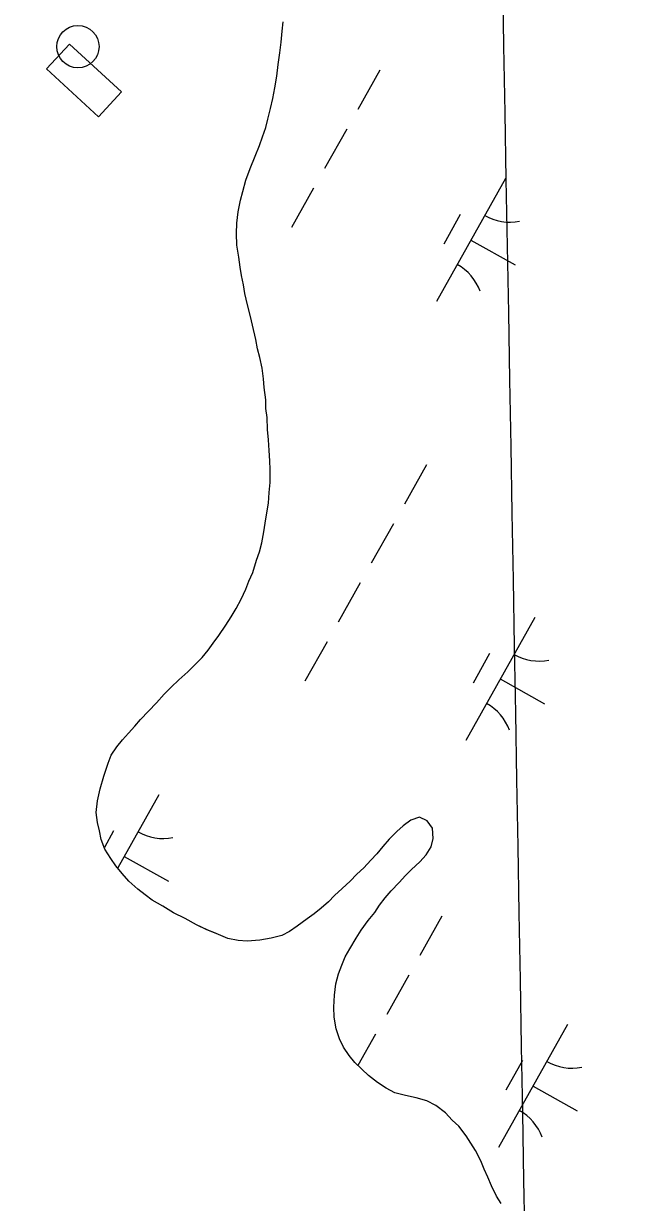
# Model space of a CAD drawing. Extents: x 3913936 to 3933962, y 195330 to 217741.
# Drawn here: x 3925125.7 to 3925341.6, y 200927.6 to 201346 of the extents above; entities that cross this region are included whole.
import ezdxf

# ---------------------------------------------------------------- set-up
doc = ezdxf.new("R2010")
doc.units = 0
for name, color, linetype in [('V-CHAN-DOCK', 7, 'Continuous'), ('V-DOMW-TANK', 7, 'Continuous'), ('V-GRID-MAJR', 7, 'Continuous'), ('V-TOPO-SHOR', 7, 'Continuous'), ('V-WETL-SWMP', 7, 'Continuous')]:
    doc.layers.add(name, color=color, linetype=linetype)

msp = doc.modelspace()

# ---------------------------------------------------------------- linework, layer by layer
at = {"layer": 'V-CHAN-DOCK'}
msp.add_lwpolyline([(3925133.76, 201329.88), (3925152.18, 201312.87), (3925160.33, 201321.7), (3925141.91, 201338.7)], close=True, dxfattribs=at)
at = {"layer": 'V-DOMW-TANK'}
msp.add_circle((3925144.91, 201337.76), 7.5, dxfattribs=at)
at = {"layer": 'V-GRID-MAJR'}
msp.add_spline([(3925365.98, 197364.03), (3925326.04, 199633.54), (3925219.37, 205693.59), (3925112.71, 211753.63), (3925058.21, 214849.94)], degree=3, dxfattribs=at)
at = {"layer": 'V-TOPO-SHOR'}
for points in [[(3925166.21, 201038.75), (3925162.97, 201041.59), (3925160.63, 201044.3), (3925158.42, 201047.01), (3925156.6, 201049.6), (3925154.52, 201052.96), (3925153.22, 201056.32), (3925152.56, 201059.42), (3925151.91, 201062.4), (3925151.38, 201065.89), (3925151.89, 201070.03), (3925152.78, 201074.3), (3925154.06, 201078.83), (3925155.6, 201083.49), (3925156.76, 201086.34), (3925158.69, 201089.2), (3925160.76, 201091.79), (3925162.82, 201094.12), (3925165.14, 201096.59), (3925167.08, 201098.93), (3925169.91, 201101.91), (3925172.75, 201104.89), (3925175.46, 201108), (3925178.04, 201110.47), (3925180.75, 201113.06), (3925183.85, 201115.92), (3925186.04, 201118), (3925189.01, 201120.98), (3925191.07, 201123.57), (3925192.88, 201126.04), (3925194.94, 201128.76), (3925197.39, 201132.39), (3925199.32, 201135.37), (3925201, 201138.35), (3925202.8, 201141.72), (3925204.47, 201145.22), (3925205.5, 201148.07), (3925206.91, 201151.18), (3925208.32, 201155.45), (3925209.35, 201158.43), (3925210.12, 201161.67), (3925210.88, 201165.55), (3925211.39, 201168.66), (3925211.9, 201172.28), (3925212.54, 201175.78), (3925212.78, 201179.53), (3925213.16, 201183.03), (3925213.15, 201187.68), (3925213.01, 201190.79), (3925212.74, 201194.41), (3925212.48, 201198.16), (3925212.21, 201201.92), (3925212.06, 201206.18), (3925211.54, 201209.29), (3925211.53, 201212.39), (3925211, 201216.79), (3925210.73, 201219.9), (3925210.33, 201223.65), (3925209.42, 201227.4), (3925208.63, 201230.5), (3925207.98, 201233.86), (3925206.8, 201238.9), (3925206.14, 201242.01), (3925205.09, 201246.15), (3925204.18, 201250.15), (3925203.65, 201253.26), (3925203, 201256.49), (3925202.47, 201259.46), (3925201.94, 201263.09), (3925201.28, 201267.35), (3925201.14, 201271.49), (3925201.26, 201275.12), (3925201.77, 201279.13), (3925202.53, 201283.27), (3925203.43, 201286.38), (3925204.45, 201290.39), (3925205.99, 201294.54), (3925207.79, 201298.94), (3925209.33, 201302.7), (3925210.36, 201305.81), (3925211.52, 201309.05), (3925212.29, 201312.02), (3925213.18, 201315.78), (3925214.08, 201319.4), (3925214.71, 201323.16), (3925215.48, 201327.3), (3925215.98, 201331.44), (3925216.49, 201335.58), (3925217, 201339.34), (3925217.37, 201343.22), (3925217.75, 201346.58)], [(3925295, 200927.19), (3925293.44, 200929.78), (3925291.62, 200933.39), (3925290.32, 200936.5), (3925289.02, 200939.34), (3925287.85, 200942.31), (3925285.89, 200945.93), (3925284.33, 200948.64), (3925282.64, 200951.23), (3925280.05, 200954.58), (3925277.71, 200956.77), (3925275.25, 200959.36), (3925271.88, 200961.93), (3925268.64, 200963.61), (3925264.88, 200964.63), (3925261.12, 200965.53), (3925257.37, 200966.42), (3925254.26, 200968.09), (3925251.15, 200970.16), (3925248.04, 200972.61), (3925245.57, 200974.8), (3925243.11, 200977.25), (3925241.16, 200979.71), (3925239.08, 200982.67), (3925237.65, 200985.65), (3925236.48, 200989.14), (3925235.82, 200993.27), (3925235.68, 200996.9), (3925235.93, 201001.17), (3925236.43, 201005.18), (3925237.33, 201008.68), (3925238.48, 201011.78), (3925239.77, 201014.76), (3925241.31, 201017.61), (3925243.63, 201021.37), (3925245.44, 201024.23), (3925247.89, 201027.6), (3925250.21, 201030.45), (3925251.88, 201033.04), (3925253.94, 201035.64), (3925256.01, 201038.1), (3925258.85, 201041.08), (3925261.17, 201043.55), (3925263.23, 201045.76), (3925266.2, 201048.48), (3925268.39, 201050.94), (3925270.2, 201053.8), (3925270.96, 201056.77), (3925270.7, 201060.4), (3925268.75, 201062.98), (3925266.03, 201064.26), (3925263.05, 201063.22), (3925260.34, 201061.27), (3925258.02, 201059.2), (3925255.31, 201056.47), (3925253.12, 201053.88), (3925250.92, 201051.28), (3925248.86, 201049.08), (3925246.28, 201046.36), (3925243.83, 201044.02), (3925241.5, 201041.55), (3925238.67, 201038.96), (3925235.96, 201036.49), (3925233.76, 201034.29), (3925231.18, 201031.95), (3925228.73, 201030), (3925226.27, 201028.18), (3925222.66, 201025.59), (3925219.95, 201023.77), (3925217.23, 201022.34), (3925213.48, 201021.29), (3925209.48, 201020.63), (3925204.95, 201020.23), (3925201.71, 201020.48), (3925198.09, 201021.25), (3925193.94, 201023.05), (3925190.71, 201024.33), (3925186.95, 201026.13), (3925182.93, 201028.32), (3925178.78, 201030.38), (3925175.02, 201032.7), (3925171.27, 201034.89), (3925168.8, 201036.69), (3925166.21, 201038.75)]]:
    msp.add_lwpolyline(points, dxfattribs=at)
at = {"layer": 'V-WETL-SWMP'}
for p, q in [((3925217.37, 201343.22), (3925217.75, 201346.59)), ((3925217, 201339.34), (3925217.37, 201343.22)), ((3925216.49, 201335.58), (3925217, 201339.34)), ((3925215.98, 201331.44), (3925216.49, 201335.58)), ((3925215.48, 201327.3), (3925215.98, 201331.44)), ((3925252.02, 201329.41), (3925244.17, 201315.47)), ((3925214.71, 201323.16), (3925215.48, 201327.3)), ((3925214.08, 201319.4), (3925214.71, 201323.16)), ((3925213.18, 201315.78), (3925214.08, 201319.4)), ((3925212.29, 201312.02), (3925213.18, 201315.78)), ((3925210.36, 201305.81), (3925211.52, 201309.05)), ((3925211.52, 201309.05), (3925212.29, 201312.02)), ((3925240.25, 201308.49), (3925232.41, 201294.55)), ((3925209.34, 201302.7), (3925210.36, 201305.81)), ((3925207.79, 201298.94), (3925209.34, 201302.7)), ((3925205.99, 201294.54), (3925207.79, 201298.94)), ((3925204.45, 201290.39), (3925205.99, 201294.54)), ((3925203.43, 201286.38), (3925204.45, 201290.39)), ((3925228.49, 201287.57), (3925220.65, 201273.63)), ((3925296.59, 201290.93), (3925272.09, 201247.34)), ((3925201.77, 201279.13), (3925202.53, 201283.27)), ((3925202.53, 201283.27), (3925203.43, 201286.38)), ((3925201.26, 201275.12), (3925201.77, 201279.13)), ((3925201.14, 201271.49), (3925201.26, 201275.12)), ((3925280.56, 201278.15), (3925274.68, 201267.69)), ((3925201.28, 201267.35), (3925201.14, 201271.49)), ((3925201.94, 201263.09), (3925201.28, 201267.35)), ((3925284.34, 201269.14), (3925300.03, 201260.32)), ((3925202.47, 201259.46), (3925201.94, 201263.09)), ((3925203, 201256.49), (3925202.47, 201259.46)), ((3925203.65, 201253.26), (3925203, 201256.49)), ((3925204.18, 201250.15), (3925203.65, 201253.26)), ((3925205.09, 201246.15), (3925204.18, 201250.15)), ((3925206.14, 201242.01), (3925205.09, 201246.15)), ((3925206.8, 201238.9), (3925206.14, 201242.01)), ((3925207.98, 201233.86), (3925206.8, 201238.9)), ((3925208.63, 201230.5), (3925207.98, 201233.86)), ((3925209.42, 201227.4), (3925208.63, 201230.5)), ((3925210.33, 201223.65), (3925209.42, 201227.4)), ((3925210.73, 201219.9), (3925210.33, 201223.65)), ((3925211, 201216.79), (3925210.73, 201219.9)), ((3925211.53, 201212.39), (3925211, 201216.79)), ((3925211.54, 201209.29), (3925211.53, 201212.39)), ((3925212.06, 201206.18), (3925211.54, 201209.29)), ((3925212.21, 201201.91), (3925212.06, 201206.18)), ((3925212.47, 201198.16), (3925212.21, 201201.91)), ((3925212.74, 201194.41), (3925212.47, 201198.16)), ((3925213.01, 201190.79), (3925212.74, 201194.41)), ((3925213.15, 201187.68), (3925213.01, 201190.79)), ((3925213.16, 201183.03), (3925213.15, 201187.68)), ((3925268.58, 201189.33), (3925260.74, 201175.38)), ((3925212.79, 201179.53), (3925213.16, 201183.03)), ((3925212.54, 201175.78), (3925212.79, 201179.53)), ((3925211.9, 201172.28), (3925212.54, 201175.78)), ((3925211.39, 201168.66), (3925211.9, 201172.28)), ((3925210.88, 201165.55), (3925211.39, 201168.66)), ((3925256.82, 201168.4), (3925248.98, 201154.46)), ((3925210.12, 201161.67), (3925210.88, 201165.55)), ((3925208.32, 201155.45), (3925209.35, 201158.43)), ((3925209.35, 201158.43), (3925210.12, 201161.67)), ((3925206.91, 201151.18), (3925208.32, 201155.45)), ((3925205.5, 201148.07), (3925206.91, 201151.18)), ((3925202.8, 201141.72), (3925204.47, 201145.22)), ((3925204.47, 201145.22), (3925205.5, 201148.07)), ((3925245.06, 201147.48), (3925237.22, 201133.54)), ((3925201, 201138.35), (3925202.8, 201141.72)), ((3925199.32, 201135.37), (3925201, 201138.35)), ((3925197.39, 201132.39), (3925199.32, 201135.37)), ((3925306.99, 201135.13), (3925282.49, 201091.55)), ((3925192.88, 201126.04), (3925194.94, 201128.76)), ((3925194.94, 201128.76), (3925197.39, 201132.39)), ((3925191.07, 201123.57), (3925192.88, 201126.04)), ((3925233.3, 201126.56), (3925225.46, 201112.61)), ((3925186.04, 201118), (3925189.01, 201120.98)), ((3925189.01, 201120.98), (3925191.07, 201123.57)), ((3925290.95, 201122.35), (3925285.07, 201111.89)), ((3925180.75, 201113.06), (3925183.85, 201115.92)), ((3925183.85, 201115.92), (3925186.04, 201118)), ((3925178.04, 201110.47), (3925180.75, 201113.06)), ((3925294.74, 201113.34), (3925310.43, 201104.52)), ((3925172.75, 201104.89), (3925175.46, 201108)), ((3925175.46, 201108), (3925178.04, 201110.47)), ((3925169.91, 201101.91), (3925172.75, 201104.89)), ((3925167.08, 201098.92), (3925169.91, 201101.91)), ((3925162.82, 201094.12), (3925165.14, 201096.59)), ((3925165.14, 201096.59), (3925167.08, 201098.92)), ((3925158.69, 201089.2), (3925160.76, 201091.79)), ((3925160.76, 201091.79), (3925162.82, 201094.12)), ((3925156.76, 201086.34), (3925158.69, 201089.2)), ((3925154.06, 201078.83), (3925155.6, 201083.49)), ((3925155.6, 201083.49), (3925156.76, 201086.34)), ((3925152.78, 201074.3), (3925154.06, 201078.83)), ((3925151.89, 201070.03), (3925152.78, 201074.3)), ((3925151.38, 201065.89), (3925151.89, 201070.03)), ((3925173.62, 201072.17), (3925159.05, 201046.25)), ((3925151.91, 201062.39), (3925151.38, 201065.89)), ((3925152.56, 201059.42), (3925151.91, 201062.39)), ((3925263.05, 201063.22), (3925260.34, 201061.27)), ((3925266.03, 201064.26), (3925263.05, 201063.22)), ((3925268.75, 201062.98), (3925266.03, 201064.26)), ((3925270.7, 201060.4), (3925268.75, 201062.98)), ((3925153.22, 201056.32), (3925152.56, 201059.42)), ((3925157.58, 201059.39), (3925154.3, 201053.54)), ((3925258.02, 201059.2), (3925255.31, 201056.47)), ((3925260.34, 201061.27), (3925258.02, 201059.2)), ((3925270.96, 201056.77), (3925270.7, 201060.4)), ((3925154.52, 201052.96), (3925153.22, 201056.32)), ((3925253.12, 201053.88), (3925250.92, 201051.28)), ((3925255.31, 201056.47), (3925253.12, 201053.88)), ((3925268.39, 201050.94), (3925270.2, 201053.8)), ((3925270.2, 201053.8), (3925270.96, 201056.77)), ((3925156.6, 201049.6), (3925154.52, 201052.96)), ((3925158.42, 201047.01), (3925156.6, 201049.6)), ((3925161.37, 201050.38), (3925177.06, 201041.56)), ((3925248.86, 201049.08), (3925246.28, 201046.35)), ((3925250.92, 201051.28), (3925248.86, 201049.08)), ((3925266.2, 201048.48), (3925268.39, 201050.94)), ((3925160.63, 201044.3), (3925158.42, 201047.01)), ((3925246.28, 201046.35), (3925243.83, 201044.02)), ((3925261.17, 201043.55), (3925263.23, 201045.75)), ((3925263.23, 201045.75), (3925266.2, 201048.48)), ((3925162.97, 201041.59), (3925160.63, 201044.3)), ((3925166.21, 201038.76), (3925162.97, 201041.59)), ((3925241.5, 201041.55), (3925238.67, 201038.96)), ((3925243.83, 201044.02), (3925241.5, 201041.55)), ((3925256.01, 201038.1), (3925258.85, 201041.08)), ((3925258.85, 201041.08), (3925261.17, 201043.55)), ((3925168.8, 201036.69), (3925166.21, 201038.76)), ((3925171.27, 201034.89), (3925168.8, 201036.69)), ((3925235.96, 201036.49), (3925233.76, 201034.29)), ((3925238.67, 201038.96), (3925235.96, 201036.49)), ((3925253.94, 201035.64), (3925256.01, 201038.1)), ((3925175.02, 201032.7), (3925171.27, 201034.89)), ((3925178.78, 201030.38), (3925175.02, 201032.7)), ((3925233.76, 201034.29), (3925231.18, 201031.95)), ((3925250.21, 201030.45), (3925251.88, 201033.04)), ((3925251.88, 201033.04), (3925253.94, 201035.64)), ((3925182.93, 201028.32), (3925178.78, 201030.38)), ((3925186.95, 201026.13), (3925182.93, 201028.32)), ((3925226.27, 201028.18), (3925222.66, 201025.59)), ((3925228.73, 201030), (3925226.27, 201028.18)), ((3925231.18, 201031.95), (3925228.73, 201030)), ((3925247.88, 201027.6), (3925250.21, 201030.45)), ((3925274.04, 201029.15), (3925266.2, 201015.2)), ((3925190.7, 201024.33), (3925186.95, 201026.13)), ((3925193.94, 201023.05), (3925190.7, 201024.33)), ((3925222.66, 201025.59), (3925219.95, 201023.77)), ((3925243.63, 201021.37), (3925245.44, 201024.23)), ((3925245.44, 201024.23), (3925247.88, 201027.6)), ((3925198.09, 201021.25), (3925193.94, 201023.05)), ((3925201.71, 201020.48), (3925198.09, 201021.25)), ((3925204.95, 201020.23), (3925201.71, 201020.48)), ((3925209.48, 201020.63), (3925204.95, 201020.23)), ((3925213.48, 201021.29), (3925209.48, 201020.63)), ((3925217.23, 201022.34), (3925213.48, 201021.29)), ((3925219.95, 201023.77), (3925217.23, 201022.34)), ((3925241.31, 201017.61), (3925243.63, 201021.37)), ((3925239.77, 201014.77), (3925241.31, 201017.61)), ((3925237.33, 201008.68), (3925238.48, 201011.78)), ((3925238.48, 201011.78), (3925239.77, 201014.77)), ((3925236.43, 201005.18), (3925237.33, 201008.68)), ((3925262.28, 201008.23), (3925254.44, 200994.28)), ((3925235.93, 201001.17), (3925236.43, 201005.18)), ((3925235.68, 200996.9), (3925235.93, 201001.17)), ((3925235.82, 200993.27), (3925235.68, 200996.9)), ((3925236.48, 200989.14), (3925235.82, 200993.27)), ((3925318.62, 200990.66), (3925294.12, 200947.08)), ((3925237.65, 200985.65), (3925236.48, 200989.14)), ((3925250.52, 200987.3), (3925244.24, 200976.13)), ((3925239.08, 200982.67), (3925237.65, 200985.65)), ((3925241.16, 200979.7), (3925239.08, 200982.67)), ((3925243.11, 200977.25), (3925241.16, 200979.7)), ((3925302.58, 200977.88), (3925296.7, 200967.42)), ((3925245.57, 200974.8), (3925243.11, 200977.25)), ((3925248.04, 200972.61), (3925245.57, 200974.8)), ((3925251.15, 200970.16), (3925248.04, 200972.61)), ((3925254.26, 200968.1), (3925251.15, 200970.16)), ((3925257.37, 200966.42), (3925254.26, 200968.1)), ((3925261.13, 200965.53), (3925257.37, 200966.42)), ((3925264.88, 200964.63), (3925261.13, 200965.53)), ((3925306.37, 200968.87), (3925322.06, 200960.05)), ((3925268.64, 200963.61), (3925264.88, 200964.63)), ((3925271.88, 200961.93), (3925268.64, 200963.61)), ((3925275.25, 200959.36), (3925271.88, 200961.93)), ((3925277.71, 200956.77), (3925275.25, 200959.36)), ((3925280.05, 200954.58), (3925277.71, 200956.77)), ((3925282.64, 200951.23), (3925280.05, 200954.58)), ((3925284.33, 200948.64), (3925282.64, 200951.23)), ((3925285.89, 200945.93), (3925284.33, 200948.64)), ((3925287.85, 200942.31), (3925285.89, 200945.93)), ((3925289.02, 200939.34), (3925287.85, 200942.31)), ((3925290.32, 200936.5), (3925289.02, 200939.34)), ((3925291.62, 200933.39), (3925290.32, 200936.5)), ((3925293.44, 200929.78), (3925291.62, 200933.39)), ((3925295, 200927.19), (3925293.44, 200929.78))]:
    msp.add_line(p, q, dxfattribs=at)
for centre, start, end in [((3925298.08, 201293.1), 239.8861, 281.4297), ((3925271.01, 201244.94), 19.8861, 61.4297), ((3925308.48, 201137.3), 239.8861, 281.4297), ((3925281.41, 201089.14), 19.8861, 61.4297), ((3925175.11, 201074.34), 239.8861, 281.4297), ((3925320.11, 200992.83), 239.8861, 281.4297), ((3925293.04, 200944.67), 19.8861, 61.4297)]:
    msp.add_arc(centre, 17.62, start, end, dxfattribs=at)

doc.saveas('drawing.dxf')
